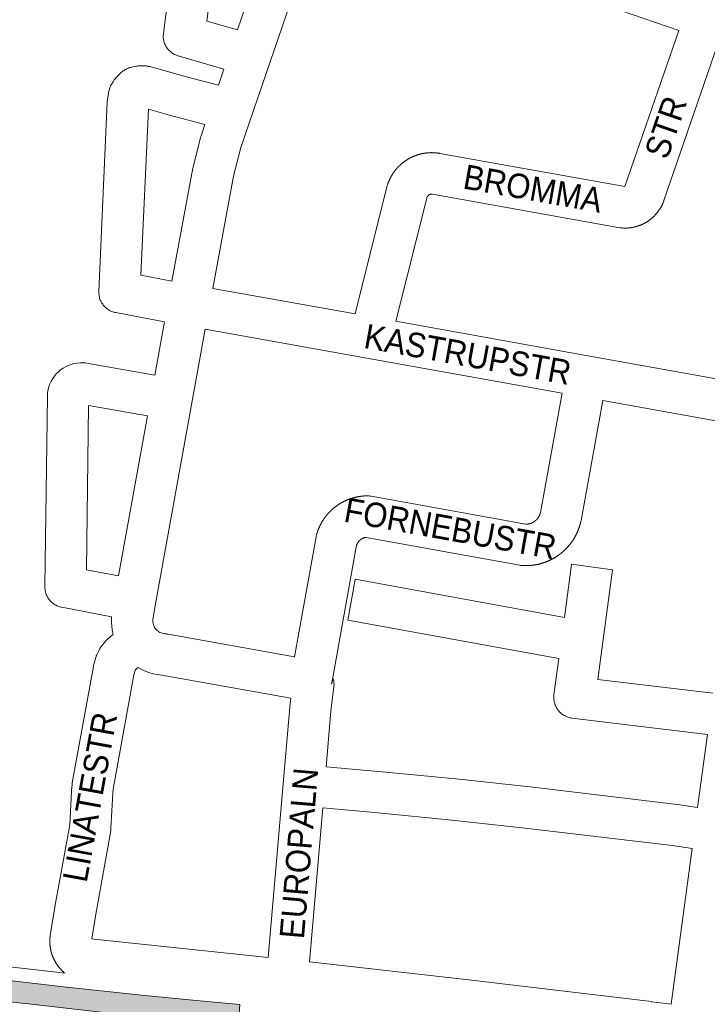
# Paper-space layout 'Layout1' of a CAD drawing. Header units: metres. Extents: x 123097 to 144122, y 392739 to 407589.
# Tile 243 of 510: x 131242 to 131458, y 397725 to 398034. Entities that reach past the tile are written whole.
import ezdxf
from ezdxf.enums import TextEntityAlignment as Align

# ---------------------------------------------------------------- set-up
doc = ezdxf.new("R2010")
doc.units = ezdxf.units.M
doc.header["$MEASUREMENT"] = 0
for name, color, linetype, lineweight in [('gs-anno-wegen algemeen tekst', 7, 'Continuous', 0), ('gs-knt-aanvullende hoofdweg', 7, 'Continuous', 0), ('gs-knt-wegen algemeen', 7, 'Continuous', 0), ('ir-ARC-asfalt-hoofdwegen-te inspecteren', 5, 'Continuous', 0)]:
    doc.layers.add(name, color=color, linetype=linetype, lineweight=lineweight)
doc.styles.add('Style-Arial', font='arial.ttf')

psp = doc.layouts.get("Layout1")

# ---------------------------------------------------------------- hatches: boundary and pattern name
at = {"layer": 'ir-ARC-asfalt-hoofdwegen-te inspecteren', "linetype": 'Continuous', "lineweight": 13}
psp.add_hatch(color=5, dxfattribs=at).paths.add_polyline_path([(131164.847, 397740.682), (131164.426, 397736.957), (131166.858, 397736.711), (131168.373, 397736.58), (131168.965, 397736.247), (131169.216, 397735.616), (131169.141, 397734.982), (131168.757, 397734.401), (131168.091, 397734.196), (131166.569, 397734.365), (131164.158, 397734.674), (131163.674, 397730.556), (131166.165, 397730.506), (131182.795, 397730.309), (131187.723, 397730.331), (131190.301, 397730.43), (131192.986, 397730.515), (131195.668, 397730.369), (131199.517, 397729.988), (131208.774, 397728.955), (131210.387, 397728.775), (131223.956, 397727.202), (131233.12, 397726.149), (131242.644, 397725.054), (131243.955, 397724.904), (131273.968, 397721.426), (131310.791, 397717.232), (131311.285, 397724.613), (131296.545, 397725.976), (131280.36, 397727.52), (131255.83, 397730.15), (131244.294, 397731.474), (131233.264, 397732.74), (131207.305, 397735.72), (131190.924, 397737.66), (131185.402, 397738.275), (131175.542, 397739.433)], flags=0)

# ---------------------------------------------------------------- linework, layer by layer
at = {"layer": 'gs-knt-aanvullende hoofdweg', "color": 7, "linetype": 'Continuous', "flags": 128}
psp.add_lwpolyline([(131156.175, 397746.39), (131160.497, 397743.806), (131162.049, 397743.689), (131163.975, 397743.543), (131201.759, 397740.69), (131202.05, 397740.662), (131256.359, 397734.421)], dxfattribs=at)
at = {"layer": 'gs-knt-wegen algemeen', "color": 7, "linetype": 'Continuous', "flags": 128}
for points in [[(131271.516, 397840.911), (131271.29, 397841.787), (131271.039, 397843.351), (131270.932, 397844.932), (131270.97, 397846.508), (131255.319, 397849.488), (131255.013, 397849.554), (131254.71, 397849.635), (131254.412, 397849.73), (131254.118, 397849.839), (131253.83, 397849.962), (131253.549, 397850.099), (131253.274, 397850.25), (131253.007, 397850.413), (131252.748, 397850.589), (131252.497, 397850.778), (131252.257, 397850.978), (131252.026, 397851.19), (131251.805, 397851.412), (131251.595, 397851.645), (131251.397, 397851.888), (131251.211, 397852.139), (131251.037, 397852.4), (131250.876, 397852.669), (131250.728, 397852.945), (131250.593, 397853.228), (131250.472, 397853.517), (131250.366, 397853.811), (131250.273, 397854.11), (131250.195, 397854.414), (131250.132, 397854.72), (131250.083, 397855.03), (131250.05, 397855.341), (131250.031, 397855.654), (131250.028, 397855.967), (131250.804, 397915.894), (131250.811, 397916.135), (131250.897, 397917.06), (131251.063, 397917.973), (131251.306, 397918.87), (131251.626, 397919.741), (131252.02, 397920.583), (131252.484, 397921.386), (131253.016, 397922.148), (131253.611, 397922.86), (131254.266, 397923.519), (131254.975, 397924.119), (131255.733, 397924.655), (131256.534, 397925.125), (131257.373, 397925.524), (131258.242, 397925.849), (131259.137, 397926.098), (131260.05, 397926.269), (131260.974, 397926.361), (131261.902, 397926.373), (131262.828, 397926.306), (131263.745, 397926.159), (131284.612, 397922.466), (131287.65, 397939.262), (131272.293, 397942.141), (131271.99, 397942.206), (131271.69, 397942.285), (131271.394, 397942.378), (131271.103, 397942.485), (131270.817, 397942.605), (131270.537, 397942.74), (131270.264, 397942.887), (131269.999, 397943.047), (131269.741, 397943.22), (131269.492, 397943.405), (131269.252, 397943.601), (131269.021, 397943.809), (131268.801, 397944.027), (131268.591, 397944.256), (131268.393, 397944.494), (131268.206, 397944.742), (131268.031, 397944.998), (131267.868, 397945.262), (131267.719, 397945.534), (131267.582, 397945.813), (131267.459, 397946.097), (131267.349, 397946.388), (131267.254, 397946.683), (131267.172, 397946.982), (131267.105, 397947.285), (131267.053, 397947.591), (131267.015, 397947.899), (131266.992, 397948.208), (131266.983, 397948.518), (131266.989, 397948.828), (131269.63, 398008.412), (131269.646, 398008.661), (131269.671, 398008.909), (131269.706, 398009.155), (131270.022, 398011.125), (131270.071, 398011.393), (131270.131, 398011.659), (131270.202, 398011.923), (131270.378, 398012.524), (131270.467, 398012.803), (131270.568, 398013.078), (131270.681, 398013.348), (131270.807, 398013.612), (131270.944, 398013.871), (131271.093, 398014.124), (131271.556, 398014.871), (131271.704, 398015.099), (131271.861, 398015.321), (131272.028, 398015.536), (131272.204, 398015.744), (131272.388, 398015.944), (131273.705, 398017.319), (131273.927, 398017.541), (131274.16, 398017.751), (131274.403, 398017.95), (131274.656, 398018.137), (131274.916, 398018.312), (131275.186, 398018.474), (131275.462, 398018.622), (131275.746, 398018.757), (131276.148, 398018.938), (131276.429, 398019.056), (131276.716, 398019.161), (131277.007, 398019.252), (131277.302, 398019.329), (131277.601, 398019.393), (131278.862, 398019.631), (131279.123, 398019.675), (131279.385, 398019.708), (131279.649, 398019.73), (131279.913, 398019.742), (131280.178, 398019.743), (131281.373, 398019.723), (131281.651, 398019.712), (131281.929, 398019.69), (131282.205, 398019.656), (131282.48, 398019.609), (131282.752, 398019.552), (131283.022, 398019.482), (131294.15, 398016.361), (131304.575, 398013.61), (131306.322, 398018.71), (131291.968, 398022.835), (131291.664, 398022.931), (131291.366, 398023.041), (131291.073, 398023.165), (131290.786, 398023.304), (131290.507, 398023.457), (131290.235, 398023.623), (131289.972, 398023.802), (131289.718, 398023.993), (131289.474, 398024.197), (131289.24, 398024.413), (131289.016, 398024.64), (131288.804, 398024.877), (131288.604, 398025.125), (131288.417, 398025.382), (131288.242, 398025.648), (131288.08, 398025.922), (131287.932, 398026.204), (131287.798, 398026.492), (131287.678, 398026.787), (131287.572, 398027.088), (131287.482, 398027.393), (131287.406, 398027.702), (131287.346, 398028.014), (131287.301, 398028.329), (131287.271, 398028.646), (131287.257, 398028.964), (131287.259, 398029.283), (131287.276, 398029.6), (131287.308, 398029.917), (131295.627, 398095.024)], [(131300.931, 398033.806), (131310.548, 398031.043), (131327.245, 398079.768), (131328.712, 398084.037), (131308.744, 398090.389), (131308.181, 398090.544), (131300.931, 398033.806)], [(131337.448, 398069.377), (131320.858, 398020.966), (131311.629, 397994.033), (131309.328, 397985.006), (131302.801, 397949.725)], [(131449.309, 398030.887), (131386.966, 398052.339), (131337.448, 398069.377)], [(131347.579, 397941.722), (131357.688, 397982.054), (131357.764, 397982.329), (131357.851, 397982.601), (131357.878, 397982.678), (131357.905, 397982.754), (131357.933, 397982.83), (131357.961, 397982.906), (131357.989, 397982.982), (131358.018, 397983.058), (131358.047, 397983.133), (131358.076, 397983.207), (131358.106, 397983.282), (131358.137, 397983.357), (131358.168, 397983.432), (131358.199, 397983.507), (131358.231, 397983.581), (131358.263, 397983.655), (131358.295, 397983.73), (131358.328, 397983.802), (131358.361, 397983.876), (131358.395, 397983.949), (131358.429, 397984.023), (131358.463, 397984.096), (131358.498, 397984.169), (131358.534, 397984.242), (131358.57, 397984.315), (131358.605, 397984.385), (131358.642, 397984.458), (131358.679, 397984.53), (131358.716, 397984.602), (131358.754, 397984.673), (131358.792, 397984.745), (131358.831, 397984.816), (131358.87, 397984.887), (131358.908, 397984.956), (131358.948, 397985.027), (131358.988, 397985.097), (131359.028, 397985.167), (131359.069, 397985.237), (131359.111, 397985.307), (131359.152, 397985.376), (131359.194, 397985.445), (131359.236, 397985.513), (131359.279, 397985.581), (131359.322, 397985.65), (131359.366, 397985.718), (131359.41, 397985.786), (131359.454, 397985.854), (131359.499, 397985.921), (131359.544, 397985.989), (131359.588, 397986.054), (131359.634, 397986.121), (131359.68, 397986.188), (131359.727, 397986.254), (131359.774, 397986.32), (131359.821, 397986.386), (131359.869, 397986.451), (131359.917, 397986.516), (131359.964, 397986.58), (131360.013, 397986.644), (131360.062, 397986.709), (131360.111, 397986.773), (131360.161, 397986.837), (131360.211, 397986.9), (131360.262, 397986.964), (131360.313, 397987.027), (131360.363, 397987.088), (131360.414, 397987.151), (131360.466, 397987.213), (131360.518, 397987.275), (131360.571, 397987.336), (131360.624, 397987.398), (131360.677, 397987.458), (131360.731, 397987.519), (131360.784, 397987.578), (131360.838, 397987.639), (131360.892, 397987.698), (131360.947, 397987.758), (131361.003, 397987.817), (131361.058, 397987.876), (131361.114, 397987.935), (131361.17, 397987.993), (131361.226, 397988.049), (131361.282, 397988.107), (131361.34, 397988.165), (131361.397, 397988.222), (131361.455, 397988.278), (131361.513, 397988.335), (131361.571, 397988.391), (131361.63, 397988.446), (131361.688, 397988.501), (131361.747, 397988.556), (131361.807, 397988.611), (131361.867, 397988.665), (131361.927, 397988.719), (131361.988, 397988.773), (131362.049, 397988.826), (131362.11, 397988.879), (131362.17, 397988.931), (131362.232, 397988.983), (131362.294, 397989.035), (131362.356, 397989.087), (131362.419, 397989.139), (131362.481, 397989.19), (131362.545, 397989.24), (131362.608, 397989.291), (131362.67, 397989.339), (131362.734, 397989.389), (131362.799, 397989.438), (131362.863, 397989.487), (131362.928, 397989.536), (131362.993, 397989.584), (131363.058, 397989.632), (131363.124, 397989.679), (131363.189, 397989.726), (131363.255, 397989.772), (131363.321, 397989.819), (131363.388, 397989.865), (131363.454, 397989.91), (131363.522, 397989.956), (131363.589, 397990.001), (131363.657, 397990.045), (131363.723, 397990.088), (131363.791, 397990.132), (131363.86, 397990.175), (131363.928, 397990.218), (131363.997, 397990.261), (131364.066, 397990.303), (131364.135, 397990.345), (131364.205, 397990.387), (131364.273, 397990.427), (131364.343, 397990.468), (131364.413, 397990.508), (131364.484, 397990.548), (131364.555, 397990.588), (131364.625, 397990.627), (131364.696, 397990.666), (131364.768, 397990.704), (131364.838, 397990.741), (131364.909, 397990.779), (131364.981, 397990.816), (131365.054, 397990.853), (131365.126, 397990.889), (131365.198, 397990.925), (131365.271, 397990.961), (131365.344, 397990.996), (131365.416, 397991.03), (131365.489, 397991.064), (131365.563, 397991.098), (131365.636, 397991.132), (131365.71, 397991.165), (131365.784, 397991.198), (131365.858, 397991.23), (131365.933, 397991.262), (131366.006, 397991.293), (131366.081, 397991.324), (131366.156, 397991.355), (131366.231, 397991.385), (131366.306, 397991.415), (131366.381, 397991.444), (131366.457, 397991.473), (131366.533, 397991.502), (131366.607, 397991.53), (131366.683, 397991.557), (131366.759, 397991.585), (131366.836, 397991.612), (131366.912, 397991.638), (131366.989, 397991.664), (131367.066, 397991.69), (131367.143, 397991.715), (131367.218, 397991.739), (131367.295, 397991.764), (131367.373, 397991.788), (131367.45, 397991.811), (131367.528, 397991.834), (131367.605, 397991.857), (131367.683, 397991.879), (131367.761, 397991.901), (131367.838, 397991.922), (131367.916, 397991.943), (131367.994, 397991.963), (131368.073, 397991.984), (131368.151, 397992.003), (131368.23, 397992.022), (131368.309, 397992.041), (131368.388, 397992.06), (131368.465, 397992.077), (131368.544, 397992.095), (131368.623, 397992.112), (131368.702, 397992.128), (131368.782, 397992.144), (131368.861, 397992.16), (131368.941, 397992.175), (131369.02, 397992.19), (131369.098, 397992.204), (131369.178, 397992.218), (131369.258, 397992.232), (131369.338, 397992.245), (131369.418, 397992.257), (131369.494, 397992.269), (131369.498, 397992.27), (131369.502, 397992.27), (131369.578, 397992.281), (131369.658, 397992.293), (131369.737, 397992.303), (131369.817, 397992.314), (131369.897, 397992.324), (131369.978, 397992.333), (131370.058, 397992.342), (131370.139, 397992.351), (131370.219, 397992.359), (131370.3, 397992.367), (131370.379, 397992.374), (131370.46, 397992.381), (131370.54, 397992.387), (131370.621, 397992.393), (131370.702, 397992.399), (131370.783, 397992.404), (131370.864, 397992.408), (131370.944, 397992.413), (131371.024, 397992.416), (131371.105, 397992.419), (131371.185, 397992.422), (131371.266, 397992.425), (131371.347, 397992.427), (131371.428, 397992.428), (131371.509, 397992.429), (131371.59, 397992.43), (131371.67, 397992.43), (131371.75, 397992.43), (131371.831, 397992.429), (131371.912, 397992.428), (131371.993, 397992.426), (131372.074, 397992.424), (131372.155, 397992.421), (131372.236, 397992.418), (131372.315, 397992.415), (131372.396, 397992.411), (131372.477, 397992.407), (131372.558, 397992.402), (131372.639, 397992.397), (131372.72, 397992.391), (131372.8, 397992.385), (131372.881, 397992.378), (131372.96, 397992.372), (131373.041, 397992.364), (131373.121, 397992.356), (131373.202, 397992.348), (131373.282, 397992.339), (131373.363, 397992.33), (131373.443, 397992.32), (131373.523, 397992.31), (131373.602, 397992.3), (131373.682, 397992.289), (131373.762, 397992.277), (131373.842, 397992.265), (131373.923, 397992.253), (131374.003, 397992.24), (131374.082, 397992.227), (131374.162, 397992.213), (131374.24, 397992.2), (131432.411, 397981.771), (131449.309, 398030.887)], [(131461.612, 398026.626), (131444.684, 397977.422), (131444.64, 397977.296), (131444.594, 397977.169), (131444.547, 397977.043), (131444.499, 397976.919), (131444.45, 397976.794), (131444.399, 397976.67), (131444.346, 397976.546), (131444.294, 397976.424), (131444.239, 397976.301), (131444.183, 397976.179), (131444.126, 397976.058), (131444.068, 397975.938), (131444.008, 397975.818), (131443.947, 397975.698), (131443.885, 397975.579), (131443.822, 397975.462), (131443.757, 397975.344), (131443.691, 397975.227), (131443.624, 397975.11), (131443.556, 397974.996), (131443.487, 397974.881), (131443.416, 397974.767), (131443.344, 397974.653), (131443.272, 397974.542), (131443.197, 397974.43), (131443.122, 397974.318), (131443.045, 397974.208), (131442.968, 397974.1), (131442.89, 397973.991), (131442.81, 397973.883), (131442.728, 397973.776), (131442.647, 397973.671), (131442.564, 397973.565), (131442.479, 397973.46), (131442.394, 397973.357), (131442.308, 397973.255), (131442.221, 397973.153), (131442.132, 397973.052), (131442.042, 397972.952), (131441.952, 397972.854), (131441.861, 397972.756), (131441.768, 397972.659), (131441.674, 397972.563), (131441.58, 397972.468), (131441.485, 397972.374), (131441.388, 397972.281), (131441.29, 397972.188), (131441.192, 397972.098), (131441.093, 397972.008), (131440.992, 397971.919), (131440.891, 397971.831), (131440.79, 397971.745), (131440.686, 397971.659), (131440.582, 397971.574), (131440.477, 397971.49), (131440.372, 397971.408), (131440.266, 397971.326), (131440.158, 397971.246), (131440.05, 397971.167), (131439.942, 397971.089), (131439.831, 397971.012), (131439.721, 397970.936), (131439.609, 397970.861), (131439.498, 397970.788), (131439.385, 397970.716), (131439.271, 397970.644), (131439.156, 397970.574), (131439.042, 397970.506), (131438.926, 397970.438), (131438.809, 397970.372), (131438.692, 397970.307), (131438.575, 397970.243), (131438.456, 397970.18), (131438.337, 397970.119), (131438.217, 397970.058), (131438.097, 397970), (131437.976, 397969.942), (131437.854, 397969.885), (131437.732, 397969.83), (131437.61, 397969.776), (131437.486, 397969.724), (131437.362, 397969.672), (131437.238, 397969.622), (131437.114, 397969.574), (131436.988, 397969.526), (131436.862, 397969.48), (131436.735, 397969.435), (131436.61, 397969.391), (131436.482, 397969.349), (131436.354, 397969.308), (131436.226, 397969.268), (131436.098, 397969.23), (131435.969, 397969.193), (131435.839, 397969.158), (131435.71, 397969.123), (131435.581, 397969.091), (131435.45, 397969.059), (131435.319, 397969.029), (131435.188, 397969), (131435.058, 397968.973), (131434.926, 397968.947), (131434.794, 397968.922), (131434.662, 397968.898), (131434.53, 397968.877), (131434.398, 397968.856), (131434.265, 397968.837), (131434.131, 397968.819), (131433.999, 397968.802), (131433.866, 397968.787), (131433.732, 397968.773), (131433.598, 397968.761), (131433.466, 397968.75), (131433.332, 397968.741), (131433.198, 397968.732), (131433.064, 397968.726), (131432.931, 397968.72), (131432.796, 397968.716), (131432.662, 397968.714), (131432.528, 397968.713), (131432.395, 397968.713), (131432.26, 397968.714), (131432.126, 397968.717), (131431.992, 397968.722), (131431.859, 397968.727), (131431.725, 397968.734), (131431.591, 397968.743), (131431.457, 397968.753), (131431.324, 397968.764), (131431.04, 397968.796), (131430.757, 397968.84), (131371.941, 397979.384), (131371.938, 397979.385), (131371.906, 397979.39), (131371.874, 397979.395), (131371.841, 397979.399), (131371.809, 397979.403), (131371.777, 397979.405), (131371.745, 397979.408), (131371.712, 397979.409), (131371.68, 397979.41), (131371.647, 397979.41), (131371.615, 397979.409), (131371.582, 397979.408), (131371.55, 397979.406), (131371.518, 397979.404), (131371.486, 397979.401), (131371.453, 397979.397), (131371.421, 397979.393), (131371.389, 397979.387), (131371.357, 397979.382), (131371.325, 397979.375), (131371.294, 397979.368), (131371.262, 397979.36), (131371.231, 397979.352), (131371.2, 397979.343), (131371.169, 397979.333), (131371.138, 397979.323), (131371.108, 397979.312), (131371.077, 397979.301), (131371.047, 397979.289), (131371.018, 397979.276), (131370.988, 397979.263), (131370.959, 397979.249), (131370.93, 397979.234), (131370.901, 397979.219), (131370.873, 397979.203), (131370.845, 397979.187), (131370.817, 397979.17), (131370.79, 397979.153), (131370.763, 397979.135), (131370.736, 397979.116), (131370.71, 397979.097), (131370.684, 397979.078), (131370.659, 397979.058), (131370.634, 397979.037), (131370.609, 397979.016), (131370.585, 397978.994), (131370.561, 397978.972), (131370.538, 397978.95), (131370.515, 397978.927), (131370.493, 397978.903), (131370.471, 397978.879), (131370.449, 397978.855), (131370.429, 397978.83), (131370.408, 397978.805), (131370.389, 397978.779), (131370.369, 397978.753), (131370.351, 397978.727), (131370.332, 397978.7), (131370.315, 397978.673), (131370.298, 397978.645), (131370.281, 397978.617), (131370.265, 397978.589), (131370.25, 397978.56), (131370.235, 397978.532), (131370.221, 397978.503), (131360.425, 397939.421)], [(131280.247, 397953.897), (131289.994, 397952.07), (131296.565, 397987.588), (131296.608, 397987.801), (131296.658, 397988.012), (131299.078, 397997.504), (131299.148, 397997.756), (131299.228, 397998.005), (131300.343, 398001.261), (131290.779, 398003.784), (131290.682, 398003.811), (131282.56, 398006.089), (131280.247, 397953.897)], [(131302.801, 397949.725), (131347.579, 397941.722)], [(131360.425, 397939.421), (131421.353, 397928.484), (131474.553, 397918.92)], [(131300.458, 397936.918), (131296.269, 397913.766), (131284.834, 397850.571), (131283.958, 397845.598), (131283.949, 397845.212), (131283.975, 397844.826), (131284.036, 397844.444), (131284.133, 397844.07), (131284.263, 397843.705), (131284.427, 397843.355), (131284.621, 397843.021), (131284.846, 397842.706), (131285.08, 397842.433), (131285.337, 397842.181), (131285.614, 397841.952), (131285.909, 397841.747), (131286.221, 397841.569), (131286.548, 397841.418), (131286.886, 397841.295), (131287.233, 397841.202), (131287.587, 397841.139), (131287.945, 397841.107), (131288.225, 397841.087), (131288.504, 397841.056), (131288.782, 397841.012), (131328.49, 397833.897)], [(131412.634, 397916.821), (131351.268, 397927.837), (131300.458, 397936.918)], [(131328.49, 397833.897), (131335.286, 397871.634), (131335.341, 397871.903), (131335.406, 397872.17), (131335.429, 397872.252), (131335.451, 397872.334), (131335.474, 397872.416), (131335.498, 397872.497), (131335.522, 397872.578), (131335.546, 397872.66), (131335.571, 397872.741), (131335.595, 397872.82), (131335.621, 397872.901), (131335.647, 397872.982), (131335.673, 397873.062), (131335.7, 397873.143), (131335.727, 397873.223), (131335.755, 397873.303), (131335.783, 397873.383), (131335.81, 397873.462), (131335.839, 397873.541), (131335.868, 397873.621), (131335.898, 397873.701), (131335.928, 397873.78), (131335.958, 397873.859), (131335.989, 397873.938), (131336.02, 397874.017), (131336.051, 397874.094), (131336.083, 397874.172), (131336.116, 397874.251), (131336.148, 397874.329), (131336.182, 397874.407), (131336.215, 397874.485), (131336.249, 397874.563), (131336.284, 397874.64), (131336.318, 397874.716), (131336.353, 397874.793), (131336.388, 397874.87), (131336.424, 397874.947), (131336.46, 397875.024), (131336.497, 397875.1), (131336.534, 397875.176), (131336.572, 397875.252), (131336.609, 397875.326), (131336.647, 397875.402), (131336.686, 397875.478), (131336.725, 397875.553), (131336.764, 397875.628), (131336.804, 397875.703), (131336.844, 397875.778), (131336.885, 397875.852), (131336.925, 397875.925), (131336.966, 397875.999), (131337.008, 397876.073), (131337.05, 397876.146), (131337.092, 397876.22), (131337.135, 397876.293), (131337.178, 397876.366), (131337.222, 397876.439), (131337.265, 397876.51), (131337.309, 397876.582), (131337.353, 397876.654), (131337.398, 397876.726), (131337.444, 397876.798), (131337.489, 397876.869), (131337.536, 397876.941), (131337.582, 397877.011), (131337.628, 397877.081), (131337.673, 397877.147), (131337.675, 397877.151), (131337.677, 397877.154), (131337.723, 397877.222), (131337.77, 397877.291), (131337.819, 397877.361), (131337.867, 397877.431), (131337.916, 397877.5), (131337.965, 397877.569), (131338.014, 397877.636), (131338.064, 397877.705), (131338.114, 397877.773), (131338.165, 397877.841), (131338.216, 397877.909), (131338.267, 397877.976), (131338.319, 397878.044), (131338.371, 397878.111), (131338.422, 397878.176), (131338.475, 397878.242), (131338.528, 397878.308), (131338.581, 397878.374), (131338.635, 397878.44), (131338.689, 397878.505), (131338.744, 397878.57), (131338.798, 397878.635), (131338.852, 397878.698), (131338.907, 397878.763), (131338.963, 397878.827), (131339.019, 397878.89), (131339.076, 397878.954), (131339.132, 397879.017), (131339.189, 397879.08), (131339.246, 397879.142), (131339.303, 397879.203), (131339.361, 397879.265), (131339.419, 397879.327), (131339.477, 397879.388), (131339.536, 397879.449), (131339.595, 397879.51), (131339.655, 397879.57), (131339.715, 397879.63), (131339.774, 397879.689), (131339.834, 397879.749), (131339.895, 397879.808), (131339.956, 397879.867), (131340.017, 397879.925), (131340.078, 397879.984), (131340.14, 397880.042), (131340.203, 397880.099), (131340.264, 397880.156), (131340.326, 397880.213), (131340.389, 397880.269), (131340.453, 397880.326), (131340.516, 397880.382), (131340.58, 397880.438), (131340.644, 397880.493), (131340.709, 397880.548), (131340.772, 397880.602), (131340.837, 397880.656), (131340.903, 397880.71), (131340.968, 397880.764), (131341.034, 397880.818), (131341.1, 397880.871), (131341.166, 397880.924), (131341.233, 397880.976), (131341.298, 397881.027), (131341.366, 397881.079), (131341.433, 397881.13), (131341.501, 397881.181), (131341.569, 397881.232), (131341.637, 397881.283), (131341.705, 397881.333), (131341.774, 397881.382), (131341.841, 397881.431), (131341.911, 397881.48), (131341.98, 397881.528), (131342.05, 397881.577), (131342.12, 397881.625), (131342.19, 397881.672), (131342.26, 397881.719), (131342.331, 397881.766), (131342.401, 397881.812), (131342.472, 397881.858), (131342.543, 397881.904), (131342.615, 397881.949), (131342.686, 397881.994), (131342.758, 397882.039), (131342.831, 397882.083), (131342.903, 397882.127), (131342.974, 397882.17), (131343.047, 397882.213), (131343.121, 397882.256), (131343.194, 397882.299), (131343.268, 397882.341), (131343.341, 397882.383), (131343.415, 397882.424), (131343.49, 397882.465), (131343.562, 397882.505), (131343.637, 397882.545), (131343.712, 397882.585), (131343.787, 397882.624), (131343.862, 397882.664), (131343.938, 397882.702), (131344.013, 397882.741), (131344.089, 397882.779), (131344.164, 397882.815), (131344.24, 397882.853), (131344.316, 397882.89), (131344.393, 397882.926), (131344.47, 397882.962), (131344.547, 397882.998), (131344.624, 397883.033), (131344.701, 397883.068), (131344.777, 397883.101), (131344.854, 397883.136), (131344.932, 397883.169), (131345.01, 397883.203), (131345.088, 397883.235), (131345.167, 397883.268), (131345.245, 397883.3), (131345.324, 397883.332), (131345.401, 397883.362), (131345.48, 397883.393), (131345.559, 397883.424), (131345.638, 397883.454), (131345.718, 397883.484), (131345.797, 397883.513), (131345.877, 397883.542), (131345.957, 397883.57), (131346.035, 397883.598), (131346.116, 397883.625), (131346.196, 397883.653), (131346.276, 397883.679), (131346.357, 397883.706), (131346.438, 397883.732), (131346.518, 397883.758), (131346.599, 397883.783), (131346.679, 397883.807), (131346.76, 397883.832), (131346.841, 397883.856), (131346.923, 397883.879), (131347.004, 397883.902), (131347.086, 397883.925), (131347.168, 397883.947), (131347.25, 397883.969), (131347.33, 397883.99), (131347.412, 397884.011), (131347.494, 397884.032), (131347.577, 397884.052), (131347.659, 397884.072), (131347.742, 397884.092), (131347.824, 397884.111), (131347.907, 397884.129), (131347.988, 397884.147), (131348.071, 397884.165), (131348.154, 397884.182), (131348.237, 397884.199), (131348.321, 397884.216), (131348.404, 397884.232), (131348.487, 397884.247), (131348.571, 397884.262), (131348.652, 397884.277), (131348.736, 397884.291), (131348.82, 397884.305), (131348.903, 397884.319), (131348.987, 397884.332), (131349.071, 397884.344), (131349.155, 397884.357), (131349.239, 397884.369), (131349.321, 397884.38), (131349.405, 397884.391), (131349.489, 397884.401), (131349.574, 397884.411), (131349.658, 397884.421), (131349.742, 397884.43), (131349.826, 397884.439), (131349.911, 397884.448), (131349.993, 397884.455), (131350.078, 397884.463), (131350.162, 397884.47), (131350.247, 397884.477), (131350.331, 397884.483), (131350.416, 397884.489), (131350.501, 397884.494), (131350.585, 397884.499), (131350.668, 397884.504), (131350.753, 397884.508), (131350.838, 397884.511), (131350.922, 397884.515), (131351.007, 397884.518), (131351.092, 397884.52), (131351.177, 397884.522), (131351.262, 397884.523), (131351.345, 397884.525), (131351.654, 397884.521), (131351.963, 397884.502), (131352.27, 397884.468), (131352.576, 397884.421), (131401.236, 397875.595), (131401.284, 397875.595), (131401.334, 397875.596), (131401.384, 397875.597), (131401.433, 397875.599), (131401.482, 397875.602), (131401.532, 397875.605), (131401.582, 397875.608), (131401.63, 397875.612), (131401.68, 397875.616), (131401.729, 397875.621), (131401.779, 397875.627), (131401.827, 397875.633), (131401.877, 397875.639), (131401.926, 397875.646), (131401.975, 397875.654), (131402.023, 397875.662), (131402.072, 397875.67), (131402.121, 397875.68), (131402.17, 397875.689), (131402.218, 397875.699), (131402.266, 397875.71), (131402.315, 397875.721), (131402.363, 397875.733), (131402.41, 397875.745), (131402.458, 397875.757), (131402.506, 397875.77), (131402.554, 397875.784), (131402.601, 397875.798), (131402.648, 397875.813), (131402.696, 397875.828), (131402.743, 397875.843), (131402.789, 397875.859), (131402.836, 397875.876), (131402.883, 397875.893), (131402.929, 397875.911), (131402.975, 397875.929), (131403.021, 397875.947), (131403.067, 397875.966), (131403.112, 397875.986), (131403.157, 397876.006), (131403.203, 397876.026), (131403.248, 397876.047), (131403.292, 397876.069), (131403.336, 397876.09), (131403.381, 397876.113), (131403.425, 397876.135), (131403.469, 397876.159), (131403.512, 397876.182), (131403.555, 397876.206), (131403.598, 397876.231), (131403.641, 397876.256), (131403.683, 397876.281), (131403.725, 397876.307), (131403.767, 397876.334), (131403.809, 397876.361), (131403.85, 397876.388), (131403.891, 397876.416), (131403.932, 397876.444), (131403.973, 397876.472), (131404.013, 397876.501), (131404.052, 397876.531), (131404.092, 397876.56), (131404.131, 397876.591), (131404.17, 397876.621), (131404.209, 397876.652), (131404.247, 397876.684), (131404.285, 397876.716), (131404.322, 397876.748), (131404.36, 397876.78), (131404.397, 397876.813), (131404.433, 397876.847), (131404.469, 397876.88), (131404.505, 397876.915), (131404.541, 397876.949), (131404.576, 397876.984), (131404.611, 397877.019), (131404.645, 397877.055), (131404.679, 397877.091), (131404.713, 397877.127), (131404.746, 397877.164), (131404.779, 397877.201), (131404.811, 397877.238), (131404.843, 397877.276), (131404.875, 397877.314), (131404.906, 397877.352), (131404.937, 397877.391), (131404.968, 397877.43), (131404.998, 397877.469), (131405.027, 397877.509), (131405.057, 397877.549), (131405.086, 397877.589), (131405.114, 397877.63), (131405.142, 397877.671), (131405.169, 397877.712), (131405.196, 397877.754), (131405.223, 397877.795), (131405.249, 397877.837), (131405.275, 397877.879), (131405.3, 397877.922), (131405.325, 397877.964), (131405.35, 397878.008), (131405.374, 397878.051), (131405.397, 397878.095), (131405.42, 397878.138), (131405.443, 397878.182), (131405.465, 397878.227), (131405.487, 397878.271), (131405.508, 397878.316), (131405.528, 397878.361), (131405.549, 397878.406), (131405.569, 397878.452), (131405.588, 397878.497), (131405.607, 397878.543), (131405.625, 397878.589), (131405.643, 397878.635), (131405.66, 397878.681), (131405.677, 397878.728), (131405.694, 397878.775), (131405.71, 397878.822), (131405.725, 397878.868), (131405.74, 397878.916), (131405.754, 397878.963), (131405.768, 397879.011), (131405.782, 397879.058), (131405.795, 397879.106), (131405.807, 397879.154), (131405.819, 397879.202), (131405.83, 397879.25), (131412.634, 397916.821)], [(131425.449, 397914.519), (131418.62, 397876.807), (131418.58, 397876.605), (131418.559, 397876.509), (131418.538, 397876.412), (131418.516, 397876.316), (131418.493, 397876.22), (131418.47, 397876.124), (131418.446, 397876.028), (131418.422, 397875.932), (131418.398, 397875.838), (131418.373, 397875.742), (131418.347, 397875.647)], [(131471.511, 397906.239), (131425.449, 397914.519)], [(131263.117, 397861.257), (131273.189, 397859.339), (131282.293, 397909.654), (131263.786, 397912.929), (131263.117, 397861.257)], [(131418.347, 397875.647), (131418.321, 397875.552), (131418.294, 397875.457), (131418.267, 397875.362), (131418.239, 397875.267), (131418.21, 397875.172), (131418.182, 397875.08), (131418.153, 397874.985), (131418.123, 397874.891), (131418.092, 397874.797), (131418.061, 397874.703), (131418.029, 397874.609), (131417.997, 397874.516), (131417.965, 397874.422), (131417.933, 397874.331), (131417.899, 397874.238), (131417.865, 397874.146), (131417.83, 397874.053), (131417.795, 397873.961), (131417.759, 397873.868), (131417.723, 397873.776), (131417.686, 397873.685), (131417.65, 397873.595), (131417.612, 397873.504), (131417.574, 397873.412), (131417.535, 397873.321), (131417.496, 397873.231), (131417.456, 397873.14), (131417.416, 397873.05), (131417.375, 397872.96), (131417.335, 397872.872), (131417.293, 397872.782), (131417.251, 397872.693), (131417.208, 397872.604), (131417.165, 397872.515), (131417.121, 397872.426), (131417.077, 397872.338), (131417.033, 397872.25), (131416.988, 397872.164), (131416.943, 397872.076), (131416.897, 397871.989), (131416.85, 397871.901), (131416.803, 397871.814), (131416.755, 397871.728), (131416.707, 397871.641), (131416.658, 397871.555), (131416.61, 397871.471), (131416.561, 397871.386), (131416.511, 397871.301), (131416.46, 397871.215), (131416.409, 397871.131), (131416.358, 397871.046), (131416.306, 397870.962), (131416.254, 397870.878), (131416.202, 397870.797), (131416.149, 397870.713), (131416.095, 397870.63), (131416.041, 397870.548), (131415.986, 397870.465), (131415.931, 397870.383), (131415.876, 397870.301), (131415.82, 397870.22), (131415.764, 397870.141), (131415.707, 397870.06), (131415.65, 397869.979), (131415.592, 397869.899), (131415.534, 397869.819), (131415.475, 397869.74), (131415.416, 397869.66), (131415.356, 397869.582), (131415.298, 397869.505), (131415.237, 397869.427), (131415.176, 397869.349), (131415.115, 397869.271), (131415.053, 397869.194), (131414.991, 397869.117), (131414.928, 397869.041), (131414.865, 397868.965), (131414.803, 397868.89), (131414.739, 397868.815), (131414.675, 397868.74), (131414.61, 397868.665), (131414.545, 397868.591), (131414.48, 397868.517), (131414.414, 397868.443), (131414.347, 397868.37), (131414.282, 397868.298), (131414.215, 397868.226), (131414.147, 397868.154), (131414.079, 397868.082), (131414.011, 397868.01), (131413.942, 397867.94), (131413.873, 397867.869), (131413.803, 397867.799), (131413.735, 397867.73), (131413.665, 397867.661), (131413.594, 397867.592), (131413.523, 397867.523), (131413.451, 397867.455), (131413.38, 397867.387), (131413.307, 397867.319), (131413.235, 397867.252), (131413.163, 397867.187), (131413.09, 397867.121), (131413.016, 397867.055), (131412.942, 397866.989), (131412.868, 397866.924), (131412.793, 397866.86), (131412.718, 397866.795), (131412.642, 397866.732), (131412.568, 397866.67), (131412.492, 397866.607), (131412.415, 397866.544), (131412.338, 397866.482), (131412.261, 397866.42), (131412.183, 397866.359), (131412.106, 397866.298), (131412.027, 397866.238), (131411.95, 397866.179), (131411.871, 397866.12), (131411.792, 397866.061), (131411.713, 397866.002), (131411.633, 397865.944), (131411.552, 397865.886), (131411.472, 397865.829), (131411.391, 397865.772), (131411.311, 397865.717), (131411.23, 397865.661), (131411.148, 397865.605), (131411.066, 397865.55), (131410.984, 397865.496), (131410.901, 397865.442), (131410.818, 397865.388), (131410.734, 397865.335), (131410.653, 397865.283), (131410.569, 397865.231), (131410.485, 397865.179), (131410.4, 397865.128), (131410.315, 397865.077), (131410.23, 397865.027), (131410.145, 397864.977), (131410.059, 397864.927), (131409.975, 397864.879), (131409.889, 397864.831), (131409.803, 397864.783), (131409.716, 397864.735), (131409.629, 397864.688), (131409.542, 397864.642), (131409.454, 397864.596), (131409.367, 397864.55), (131409.281, 397864.506), (131409.192, 397864.461), (131409.104, 397864.417), (131409.015, 397864.374), (131408.926, 397864.331), (131408.837, 397864.288), (131408.748, 397864.246), (131408.658, 397864.204), (131408.57, 397864.164), (131408.48, 397864.123), (131408.389, 397864.083), (131408.299, 397864.044), (131408.208, 397864.004), (131408.117, 397863.966), (131408.026, 397863.928), (131407.934, 397863.89), (131407.845, 397863.854), (131407.753, 397863.817), (131407.661, 397863.781), (131407.569, 397863.745), (131407.476, 397863.71), (131407.384, 397863.676), (131407.291, 397863.642), (131407.198, 397863.608), (131407.107, 397863.576), (131407.013, 397863.544), (131406.92, 397863.512), (131406.826, 397863.48), (131406.732, 397863.449), (131406.638, 397863.419), (131406.544, 397863.389), (131406.449, 397863.36), (131406.357, 397863.332), (131406.262, 397863.303), (131406.167, 397863.275), (131406.072, 397863.248), (131405.977, 397863.221), (131405.882, 397863.195), (131405.786, 397863.17), (131405.691, 397863.145), (131405.597, 397863.121), (131405.501, 397863.096), (131405.405, 397863.073), (131405.309, 397863.05), (131405.213, 397863.027), (131405.116, 397863.006), (131405.02, 397862.984), (131404.923, 397862.963), (131404.828, 397862.943), (131404.731, 397862.924), (131404.635, 397862.904), (131404.537, 397862.886), (131404.44, 397862.868), (131404.343, 397862.85), (131404.246, 397862.833), (131404.148, 397862.816), (131404.053, 397862.801), (131403.955, 397862.785), (131403.857, 397862.77), (131403.76, 397862.756), (131403.662, 397862.742), (131403.564, 397862.729), (131403.466, 397862.716), (131403.368, 397862.704), (131403.271, 397862.693), (131403.173, 397862.682), (131403.075, 397862.671), (131402.977, 397862.661), (131402.878, 397862.652), (131402.78, 397862.643), (131402.681, 397862.634), (131402.583, 397862.627), (131402.486, 397862.619), (131402.388, 397862.613), (131402.289, 397862.607), (131402.19, 397862.601), (131402.091, 397862.596), (131401.993, 397862.591), (131401.894, 397862.587), (131401.795, 397862.584), (131401.698, 397862.581), (131401.6, 397862.579), (131401.501, 397862.577), (131401.402, 397862.576), (131401.303, 397862.575), (131401.204, 397862.575), (131401.105, 397862.575), (131401.007, 397862.576), (131400.91, 397862.578), (131400.811, 397862.58), (131400.712, 397862.583), (131400.613, 397862.586), (131400.515, 397862.59), (131400.416, 397862.594), (131400.317, 397862.599), (131400.218, 397862.604), (131400.122, 397862.61), (131399.869, 397862.631), (131399.618, 397862.661), (131399.367, 397862.701), (131351.018, 397871.471), (131350.956, 397871.462), (131350.893, 397871.451), (131350.83, 397871.44), (131350.768, 397871.427), (131350.705, 397871.413), (131350.643, 397871.399), (131350.581, 397871.383), (131350.52, 397871.366), (131350.458, 397871.348), (131350.397, 397871.329), (131350.337, 397871.309), (131350.276, 397871.287), (131350.216, 397871.265), (131350.157, 397871.242), (131350.098, 397871.218), (131350.039, 397871.192), (131349.981, 397871.166), (131349.923, 397871.139), (131349.866, 397871.11), (131349.809, 397871.081), (131349.753, 397871.051), (131349.697, 397871.019), (131349.642, 397870.987), (131349.588, 397870.954), (131349.534, 397870.92), (131349.48, 397870.885), (131349.428, 397870.849), (131349.376, 397870.812), (131349.324, 397870.774), (131349.273, 397870.735), (131349.223, 397870.696), (131349.174, 397870.655), (131349.125, 397870.614), (131349.077, 397870.572), (131349.03, 397870.529), (131348.983, 397870.485), (131348.937, 397870.44), (131348.893, 397870.395), (131348.848, 397870.349), (131348.805, 397870.302), (131348.763, 397870.254), (131348.721, 397870.206), (131348.68, 397870.156), (131348.64, 397870.107), (131348.601, 397870.056), (131348.563, 397870.005), (131348.526, 397869.953), (131348.489, 397869.901), (131348.454, 397869.847), (131348.419, 397869.794), (131348.386, 397869.739), (131348.353, 397869.684), (131348.321, 397869.629), (131348.291, 397869.573), (131348.261, 397869.516), (131348.232, 397869.459), (131348.204, 397869.402), (131348.178, 397869.344), (131348.152, 397869.285), (131348.127, 397869.227), (131348.103, 397869.167), (131348.081, 397869.107), (131348.059, 397869.047), (131348.039, 397868.987), (131340.557, 397827.445), (131340.177, 397825.331)], [(131256.359, 397734.421), (131256.144, 397734.587), (131255.904, 397734.791), (131255.831, 397734.857), (131255.758, 397734.923), (131255.686, 397734.99), (131255.615, 397735.057), (131255.544, 397735.125), (131255.474, 397735.193), (131255.404, 397735.263), (131255.335, 397735.331), (131255.266, 397735.401), (131255.197, 397735.472), (131255.13, 397735.543), (131255.063, 397735.614), (131254.996, 397735.686), (131254.93, 397735.759), (131254.864, 397735.832), (131254.799, 397735.905), (131254.735, 397735.979), (131254.671, 397736.054), (131254.607, 397736.129), (131254.545, 397736.204), (131254.483, 397736.28), (131254.421, 397736.356), (131254.36, 397736.433), (131254.3, 397736.51), (131254.24, 397736.588), (131254.181, 397736.666), (131254.122, 397736.745), (131254.064, 397736.823), (131254.007, 397736.903), (131253.95, 397736.983), (131253.893, 397737.064), (131253.838, 397737.144), (131253.783, 397737.225), (131253.728, 397737.307), (131253.674, 397737.389), (131253.622, 397737.471), (131253.569, 397737.554), (131253.517, 397737.638), (131253.465, 397737.722), (131253.415, 397737.805), (131253.365, 397737.89), (131253.316, 397737.974), (131253.267, 397738.06), (131253.219, 397738.145), (131253.172, 397738.231), (131253.125, 397738.317), (131253.078, 397738.404), (131253.033, 397738.49), (131252.988, 397738.578), (131252.944, 397738.666), (131252.901, 397738.754), (131252.858, 397738.841), (131252.816, 397738.93), (131252.774, 397739.019), (131252.733, 397739.109), (131252.694, 397739.198), (131252.654, 397739.288), (131252.615, 397739.378), (131252.577, 397739.469), (131252.54, 397739.559), (131252.503, 397739.65), (131252.467, 397739.741), (131252.432, 397739.833), (131252.398, 397739.924), (131252.364, 397740.016), (131252.33, 397740.109), (131252.298, 397740.202), (131252.266, 397740.294), (131252.235, 397740.387), (131252.205, 397740.481), (131252.175, 397740.574), (131252.146, 397740.667), (131252.118, 397740.761), (131252.09, 397740.856), (131252.063, 397740.95), (131252.037, 397741.044), (131252.012, 397741.139), (131251.987, 397741.234), (131251.963, 397741.33), (131251.94, 397741.424), (131251.917, 397741.52), (131251.896, 397741.616), (131251.874, 397741.712), (131251.854, 397741.807), (131251.835, 397741.903), (131251.816, 397742), (131251.797, 397742.097), (131251.78, 397742.192), (131251.763, 397742.289), (131251.747, 397742.386), (131251.732, 397742.483), (131251.718, 397742.58), (131251.704, 397742.677), (131251.691, 397742.775), (131251.679, 397742.872), (131251.667, 397742.969), (131251.656, 397743.067), (131251.646, 397743.164), (131251.637, 397743.262), (131251.628, 397743.359), (131251.621, 397743.457), (131251.614, 397743.555), (131251.607, 397743.653), (131251.602, 397743.751), (131251.597, 397743.849), (131251.593, 397743.947), (131251.589, 397744.045), (131251.587, 397744.143), (131251.585, 397744.241), (131251.583, 397744.339), (131251.583, 397744.438), (131251.583, 397744.535), (131251.584, 397744.633), (131251.586, 397744.732), (131251.589, 397744.83), (131251.592, 397744.927), (131251.596, 397745.025), (131251.601, 397745.124), (131251.607, 397745.222), (131251.613, 397745.319), (131251.62, 397745.417), (131251.628, 397745.515), (131251.636, 397745.613), (131251.645, 397745.71), (131251.655, 397745.808), (131251.666, 397745.906), (131251.677, 397746.003), (131251.69, 397746.1), (131251.723, 397746.328), (131253.191, 397755.208), (131253.206, 397755.295), (131257.834, 397781.099), (131258.363, 397791.688), (131258.386, 397791.994), (131258.56, 397793.78), (131258.591, 397794.046), (131258.634, 397794.31), (131265.272, 397830.888), (131265.333, 397831.186), (131265.408, 397831.479), (131266.025, 397833.686), (131266.109, 397833.962), (131266.205, 397834.234), (131266.313, 397834.501), (131266.432, 397834.764), (131267.048, 397836.039), (131267.183, 397836.302), (131267.329, 397836.559), (131267.487, 397836.809), (131267.656, 397837.052), (131267.836, 397837.286), (131268.845, 397838.541), (131269.019, 397838.748), (131269.201, 397838.948), (131269.391, 397839.14), (131269.589, 397839.323), (131270.567, 397840.195), (131270.767, 397840.365), (131270.973, 397840.527), (131271.185, 397840.681), (131271.516, 397840.911)], [(131279.362, 397830.508), (131278.933, 397830.21), (131278.653, 397829.961), (131278.449, 397829.707), (131278.407, 397829.621), (131278.028, 397828.265), (131271.492, 397792.25), (131271.359, 397790.884), (131270.817, 397780.034), (131270.797, 397779.758), (131270.766, 397779.483), (131270.723, 397779.21), (131266.03, 397753.041), (131264.747, 397745.284), (131265.502, 397745.138), (131320.28, 397739.37)], [(131320.28, 397739.37), (131324.987, 397794.001), (131327.02, 397818.068), (131327.044, 397818.303), (131327.356, 397820.873), (131286.852, 397828.13), (131285.434, 397828.297), (131284.034, 397828.58), (131282.662, 397828.978), (131281.329, 397829.489), (131280.042, 397830.108), (131279.362, 397830.508)], [(131338.505, 397799.355), (131356.014, 397797.788), (131356.071, 397797.783), (131379.26, 397795.504), (131379.315, 397795.498), (131402.484, 397793.02), (131402.568, 397793.011), (131448.838, 397787.459), (131448.971, 397787.441), (131455.267, 397786.553)], [(131337.398, 397786.382), (131333.227, 397737.962)], [(131453.527, 397773.65), (131447.22, 397774.539), (131401.058, 397780.078), (131377.958, 397782.549), (131354.826, 397784.822), (131337.398, 397786.382)], [(131446.9, 397724.678), (131453.527, 397773.65)], [(131333.227, 397737.962), (131381.477, 397732.536), (131381.516, 397732.531), (131381.519, 397732.531), (131381.524, 397732.53)], [(131381.524, 397732.53), (131440.727, 397725.482), (131440.799, 397725.473), (131446.9, 397724.678)]]:
    psp.add_lwpolyline(points, dxfattribs=at)
for points in [[(131455.267, 397786.553), (131458.356, 397809.534), (131415.767, 397814.645), (131415.458, 397814.69), (131415.151, 397814.75), (131414.847, 397814.824), (131414.547, 397814.912), (131414.252, 397815.015), (131413.962, 397815.133), (131413.678, 397815.263), (131413.401, 397815.408), (131413.131, 397815.565), (131412.869, 397815.735), (131412.615, 397815.918), (131412.37, 397816.112), (131412.135, 397816.319), (131411.91, 397816.536), (131411.696, 397816.763), (131411.493, 397817.001), (131411.301, 397817.248), (131411.122, 397817.504), (131410.955, 397817.769), (131410.801, 397818.041), (131410.661, 397818.32), (131410.534, 397818.606), (131410.42, 397818.897), (131410.321, 397819.194), (131410.236, 397819.495), (131410.166, 397819.799), (131410.111, 397820.107), (131410.07, 397820.417), (131410.044, 397820.728), (131410.033, 397821.041), (131410.038, 397821.354), (131410.057, 397821.666), (131410.091, 397821.976), (131411.626, 397833.395), (131345.29, 397845.465, -0.371568), (131345.283, 397845.476), (131347.61, 397858.268, -0.3715695), (131347.621, 397858.275), (131413.362, 397846.313), (131415.603, 397862.983, -0.3694461), (131415.614, 397862.991), (131428.499, 397861.259, -0.3694439), (131428.507, 397861.248), (131425.358, 397837.82), (131423.875, 397826.786), (131460.091, 397822.44)], [(131340.177, 397825.331), (131340.702, 397826.942, -0.6703027), (131340.72, 397826.941), (131340.796, 397826.635), (131340.857, 397826.325), (131340.903, 397826.013), (131340.934, 397825.699), (131340.949, 397825.385), (131340.949, 397825.069), (131340.934, 397824.754), (131340.904, 397824.441), (131339.984, 397816.854), (131338.505, 397799.355)]]:
    psp.add_lwpolyline(points, format="xyb", dxfattribs=at)
at = {"layer": 'ir-ARC-asfalt-hoofdwegen-te inspecteren', "color": 5, "linetype": 'Continuous', "lineweight": 13, "flags": 128}
psp.add_lwpolyline([(131233.12, 397726.149), (131242.644, 397725.054), (131243.955, 397724.904), (131273.968, 397721.426), (131310.791, 397717.232), (131311.285, 397724.613), (131296.545, 397725.976), (131280.36, 397727.52), (131255.83, 397730.15), (131244.294, 397731.474), (131233.264, 397732.74)], dxfattribs=at)

# ---------------------------------------------------------------- texts
at = {"layer": 'gs-anno-wegen algemeen tekst', "color": 7, "style": 'Style-Arial', "width": 0.909091}
for s, rotation, p in [('STR', 70.96707, (131445.261, 398000.427)), ('BROMMA', 349.9037, (131403.494, 397981.171)), ('KASTRUPSTR', 349.7351, (131382.997, 397929.018)), ('FORNEBUSTR', 349.7813, (131377.528, 397874.283)), ('LINATESTR', 79.65391, (131264.198, 397789.806)), ('EUROPALN', 85.1874, (131329.887, 397772.128))]:
    psp.add_text(s, height=7.7, rotation=rotation, dxfattribs=at).set_placement(p, align=Align.MIDDLE_CENTER)

doc.saveas('drawing.dxf')
